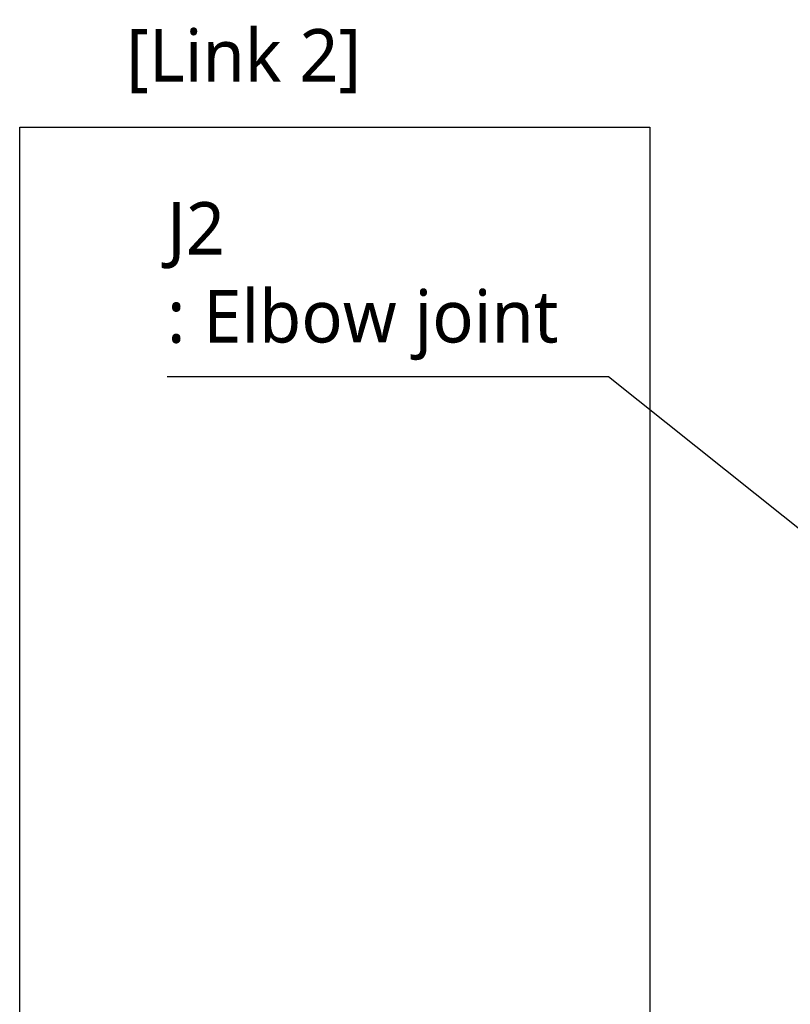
# Model space of a CAD drawing. Header units: millimetres. Extents: x 0 to 4378, y 0 to 2397.
# Tile 451 of 656: x 1153 to 1387, y 1151 to 1450. Entities that reach past the tile are written whole.
import ezdxf

# ---------------------------------------------------------------- set-up
doc = ezdxf.new("R2010")
doc.units = ezdxf.units.MM
doc.header["$LTSCALE"] = 0.2
doc.layers.add('05_Section Line', color=3, linetype='Continuous')
doc.styles.add('Rainbow-5.0 Style', font='malgunsl.ttf')
doc.dimstyles.new('Rainbow-5.0 Style', dxfattribs={"dimtxt": 4.5, "dimasz": 2.5, "dimexe": 1, "dimexo": 1, "dimgap": 1, "dimtad": 1, "dimdsep": 46, "dimtxsty": 'Rainbow-5.0 Style', "dimcen": 0, "dimclrd": 251, "dimclre": 251, "dimclrt": 7, "dimazin": 3, "dimtp": 0.1, "dimtm": 0.1, "dimtfac": 0.61, "dimtmove": 0, "dimatfit": 3, "dimfxl": 1, "dimlwd": -1, "dimlwe": -1, "dimarcsym": 1})

msp = doc.modelspace()

# ---------------------------------------------------------------- linework, layer by layer
at = {"layer": '05_Section Line'}
msp.add_lwpolyline([(1152.522, 1417.458), (1343.976, 1417.458), (1343.976, 727.359), (1152.522, 727.359)], close=True, dxfattribs=at)

# ---------------------------------------------------------------- texts
at = {"color": 7, "char_height": 16, "attachment_point": 7, "style": 'Rainbow-5.0 Style'}
for s, insert in [('[Link 2]', (1184.908, 1427.701)), ('J2\\P: Elbow joint', (1197.299, 1346.636))]:
    msp.add_mtext(s, dxfattribs=dict(at, insert=insert))

# ---------------------------------------------------------------- leaders
at = {"annotation_type": 0, "has_hookline": 1, "hookline_direction": 1, "text_width": 116.644}
msp.add_leader([(1463.744, 1236.015), (1331.443, 1341.636), (1318.943, 1341.636)], dimstyle='Rainbow-5.0 Style', override={"dimscale": 5, "dimgap": 1, "dimtad": 1}, dxfattribs=at)

doc.saveas('drawing.dxf')
